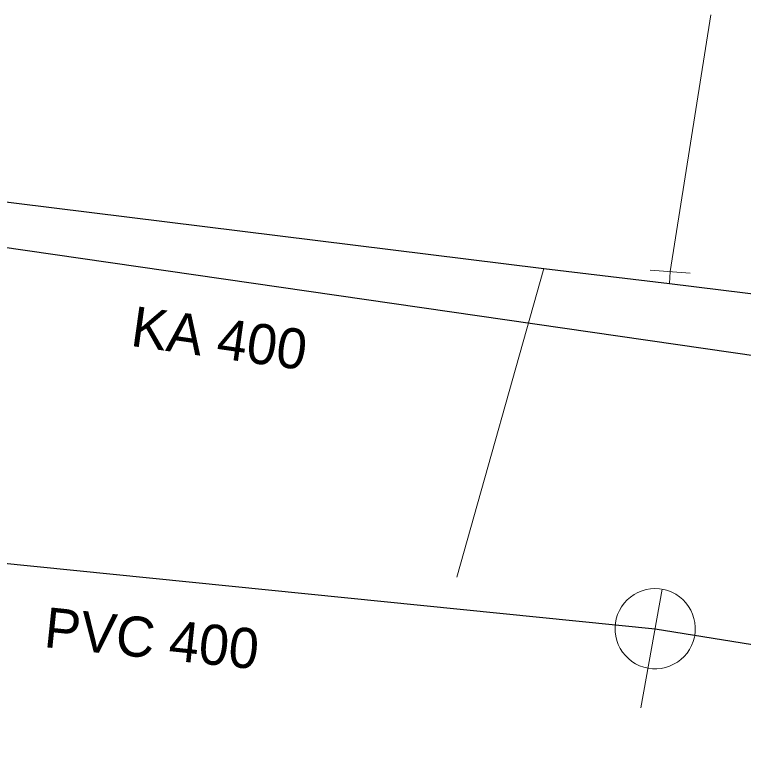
# Model space of a CAD drawing. Extents: x -809028 to -807737, y -990545 to -989489.
# Drawn here: x -808687.5 to -808669.35, y -990011.34 to -989992.92 of the extents above; entities that cross this region are included whole.
import ezdxf

# ---------------------------------------------------------------- set-up
doc = ezdxf.new("R2010")
doc.units = 0
doc.header["$LTSCALE"] = 0.32
for name, color, linetype, lineweight in [('1', 7, 'Continuous', 13), ('13', 7, 'Continuous', 13), ('14', 7, 'Continuous', 25), ('17', 7, 'Continuous', 25), ('22', 7, 'Continuous', 13), ('34', 7, 'Continuous', 13)]:
    doc.layers.add(name, color=color, linetype=linetype, lineweight=lineweight)

msp = doc.modelspace()

# ---------------------------------------------------------------- linework, layer by layer
at = {"layer": '13'}
for p, q in [((-808671.169, -989999.319), (-808670.157, -989992.919)), ((-808676.491, -990006.932), (-808674.318, -989999.243))]:
    msp.add_line(p, q, dxfattribs=at)
at = {"layer": '14'}
for p, q in [((-808695.789, -989997.55), (-808666.999, -990001.71)), ((-808671.546, -990008.215), (-808655.245, -990010.861))]:
    msp.add_line(p, q, dxfattribs=at)
at = {"layer": '14', "lineweight": 13}
msp.add_line((-808671.192, -989999.618), (-808671.169, -989999.319), dxfattribs=at)
at = {"layer": '14'}
msp.add_lwpolyline([(-808694.531, -990025.558), (-808694.696, -990005.881), (-808671.546, -990008.215)], dxfattribs=at)
at = {"layer": '17'}
msp.add_lwpolyline([(-808694.1, -989996.799), (-808693.84, -989996.838), (-808693.67, -989996.855), (-808693.169, -989996.906), (-808674.318, -989999.243), (-808671.192, -989999.618), (-808655.3, -990001.572), (-808630.859, -990004.578), (-808627.827, -990005.523)], dxfattribs=at)
at = {"layer": '22'}
msp.add_line((-808671.899, -990010.184), (-808671.369, -990007.231), dxfattribs=at)
msp.add_lwpolyline([(-808670.561, -990008.392), (-808670.548, -990008.283), (-808670.547, -990008.174), (-808670.557, -990008.064), (-808670.579, -990007.958), (-808670.613, -990007.853), (-808670.658, -990007.754), (-808670.714, -990007.659), (-808670.78, -990007.572), (-808670.855, -990007.492), (-808670.938, -990007.421), (-808671.028, -990007.359), (-808671.126, -990007.308), (-808671.227, -990007.267), (-808671.333, -990007.238), (-808671.441, -990007.221), (-808671.55, -990007.215), (-808671.66, -990007.221), (-808671.768, -990007.239), (-808671.873, -990007.27), (-808671.974, -990007.311), (-808672.07, -990007.364), (-808672.16, -990007.426), (-808672.243, -990007.499), (-808672.317, -990007.579), (-808672.382, -990007.667), (-808672.436, -990007.761), (-808672.481, -990007.862), (-808672.514, -990007.966), (-808672.535, -990008.074), (-808672.545, -990008.183), (-808672.543, -990008.292), (-808672.528, -990008.4), (-808672.502, -990008.507), (-808672.465, -990008.61), (-808672.415, -990008.708), (-808672.357, -990008.8), (-808672.288, -990008.885), (-808672.21, -990008.962), (-808672.125, -990009.03), (-808672.032, -990009.089), (-808671.934, -990009.137), (-808671.83, -990009.174), (-808671.723, -990009.199), (-808671.615, -990009.212), (-808671.505, -990009.214), (-808671.397, -990009.204), (-808671.289, -990009.181), (-808671.185, -990009.147), (-808671.085, -990009.102), (-808670.991, -990009.047), (-808670.903, -990008.982), (-808670.823, -990008.906), (-808670.752, -990008.824), (-808670.691, -990008.733), (-808670.639, -990008.637), (-808670.598, -990008.534), (-808670.569, -990008.429)], close=True, dxfattribs=at)
at = {"layer": '34'}
msp.add_line((-808671.667, -989999.282), (-808670.67, -989999.356), dxfattribs=at)

# ---------------------------------------------------------------- texts
at = {"layer": '1'}
for s, rotation, p in [('KA 400', 352, (-808684.647, -990001.165)), ('PVC 400 ', 354, (-808686.802, -990008.671))]:
    msp.add_text(s, height=1, rotation=rotation, dxfattribs=at).set_placement(p)

doc.saveas('drawing.dxf')
